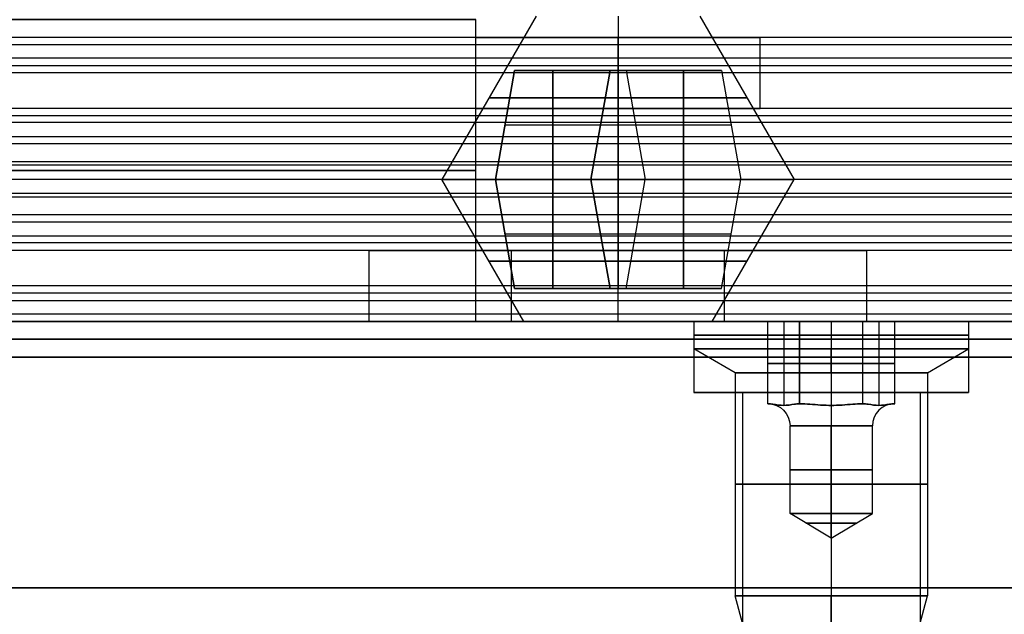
# Model space of a CAD drawing. Header units: millimetres. Extents: x -206 to 214, y -182 to 189.
# Tile 629 of 656: x 141 to 169, y 132 to 149. Entities that reach past the tile are written whole.
import ezdxf

# ---------------------------------------------------------------- set-up
doc = ezdxf.new("R2010")
doc.units = ezdxf.units.MM
doc.layers.add('Default', color=7, linetype='Continuous', true_color=0x000000)
doc.layers.add('Screw', color=7, linetype='Continuous', true_color=0xffffff)

msp = doc.modelspace()

# ---------------------------------------------------------------- linework, layer by layer
at = {"layer": 'Default'}
for p, q in [((139.189, 149.031, 721.503), (154.189, 149.031, 721.503)), ((-204.811, 140.531, 1113.503), (213.189, 140.531, 1113.503)), ((213.189, 140.531, 715.503), (-204.811, 140.531, 715.503)), ((213.189, 140.531, 914.503), (-204.811, 140.531, 914.503)), ((138.189, 140.531, 721.503), (154.189, 140.531, 721.503)), ((160.325, 138.531, 719.503), (161.689, 138.531, 719.503)), ((164.189, 138.531, 715.64), (164.189, 138.531, 717.003)), ((164.189, 138.531, 722.003), (164.189, 138.531, 723.367)), ((166.689, 138.531, 719.503), (168.052, 138.531, 719.503))]:
    msp.add_line(p, q, dxfattribs=at)
at = {"layer": 'Default', "color": 9, "true_color": 0xbebcba}
for p, q in [((160.325, 140.531, 719.503), (160.325, 139.758, 719.503)), ((162.404, 140.531, 719.503), (160.325, 140.531, 719.503)), ((162.85, 140.531, 720.276), (162.85, 138.167, 720.276)), ((162.85, 140.531, 718.731), (162.85, 138.167, 718.731)), ((164.189, 140.531, 717.958), (164.189, 138.167, 717.958)), ((164.189, 140.531, 721.049), (164.189, 138.167, 721.049)), ((164.189, 140.531, 715.64), (164.189, 140.531, 717.958)), ((164.189, 140.531, 721.049), (164.189, 140.531, 723.367)), ((164.189, 140.531, 723.367), (164.189, 139.758, 723.367)), ((164.189, 140.531, 715.64), (164.189, 139.758, 715.64)), ((165.527, 140.531, 718.731), (165.527, 138.167, 718.731)), ((165.527, 140.531, 720.276), (165.527, 138.167, 720.276)), ((168.052, 140.531, 719.503), (165.973, 140.531, 719.503)), ((168.052, 140.531, 719.503), (168.052, 139.758, 719.503)), ((161.484, 139.089, 719.503), (160.325, 139.758, 719.503)), ((164.189, 139.089, 722.208), (164.189, 139.758, 723.367)), ((164.189, 139.089, 716.799), (164.189, 139.758, 715.64)), ((166.893, 139.089, 719.503), (168.052, 139.758, 719.503)), ((161.484, 139.089, 719.503), (161.484, 132.804, 719.503)), ((162.404, 139.349, 719.503), (163.296, 139.349, 721.049)), ((163.296, 139.349, 717.958), (162.404, 139.349, 719.503)), ((165.081, 139.349, 717.958), (163.296, 139.349, 717.958)), ((163.296, 139.349, 721.049), (165.081, 139.349, 721.049)), ((164.189, 139.089, 722.208), (164.189, 132.804, 722.208)), ((164.189, 139.089, 716.799), (164.189, 132.804, 716.799)), ((165.973, 139.349, 719.503), (165.081, 139.349, 717.958)), ((165.081, 139.349, 721.049), (165.973, 139.349, 719.503)), ((166.893, 139.089, 719.503), (166.893, 132.804, 719.503)), ((162.411, 138.213, 719.503), (162.404, 138.213, 719.503)), ((162.408, 138.213, 719.51), (162.408, 138.213, 719.497)), ((163.3, 138.213, 717.964), (163.293, 138.213, 717.964)), ((163.3, 138.213, 721.042), (163.293, 138.213, 721.042)), ((163.3, 138.213, 717.964), (163.3, 138.213, 717.958)), ((163.3, 138.213, 721.049), (163.3, 138.213, 721.042)), ((165.077, 138.213, 717.964), (165.077, 138.213, 717.958)), ((165.085, 138.213, 717.964), (165.077, 138.213, 717.964)), ((165.077, 138.213, 721.049), (165.077, 138.213, 721.042)), ((165.085, 138.213, 721.042), (165.077, 138.213, 721.042)), ((165.973, 138.213, 719.503), (165.966, 138.213, 719.503)), ((165.97, 138.213, 719.51), (165.97, 138.213, 719.497)), ((163.03, 135.122, 719.503), (163.03, 137.594, 719.503)), ((164.189, 135.122, 718.344), (164.189, 137.594, 718.344)), ((164.189, 135.122, 720.662), (164.189, 137.594, 720.662)), ((165.348, 135.122, 719.503), (165.348, 137.594, 719.503)), ((164.189, 134.425, 719.503), (163.03, 135.122, 719.503)), ((164.189, 134.425, 719.503), (164.189, 135.122, 718.344)), ((164.189, 134.425, 719.503), (165.348, 135.122, 719.503)), ((164.189, 134.425, 719.503), (164.189, 135.122, 720.662)), ((162.242, 129.977, 719.503), (161.484, 132.804, 719.503)), ((164.189, 131.49, 721.856), (164.189, 132.804, 722.208)), ((164.189, 130.5, 717.416), (164.189, 132.804, 716.799)), ((166.408, 130.994, 719.503), (166.893, 132.804, 719.503))]:
    msp.add_line(p, q, dxfattribs=at)
at = {"layer": 'Default', "color": 9, "true_color": 0xbebcba, "extrusion": (0, 1, 0)}
for centre, radius in [((-164.189, 719.503, 140.144), 3.864), ((-164.189, 719.503, 135.946), 2.705)]:
    msp.add_circle(centre, radius, dxfattribs=at)
at = {"layer": 'Default', "color": 9, "true_color": 0xbebcba, "extrusion": (0, -1, 0)}
for centre, radius in [((164.189, 719.503, -136.358), 1.159), ((164.189, 719.503, -134.855), 0.715)]:
    msp.add_circle(centre, radius, dxfattribs=at)
at = {"layer": 'Default', "color": 9, "true_color": 0xbebcba, "extrusion": (0, 1, 0)}
for centre, radius, start, end in [((-164.189, 719.503, 140.531), 3.864, 270, 0), ((-164.189, 719.503, 140.531), 3.864, 0, 90), ((-164.189, 719.503, 139.758), 3.864, 90, 180), ((-164.189, 719.503, 139.758), 3.864, 180, 270), ((-164.189, 719.503, 139.089), 2.705, 270, 0), ((-164.189, 719.503, 139.089), 2.705, 0, 90), ((-164.189, 719.503, 137.594), 1.159, 270, 90), ((-164.189, 719.503, 137.594), 1.159, 90, 270), ((-164.189, 719.503, 135.122), 1.159, 0, 90), ((-164.189, 719.503, 135.122), 1.159, 270, 0), ((-164.189, 719.503, 132.804), 2.705, 90, 180), ((-164.189, 719.503, 132.804), 2.705, 180, 270)]:
    msp.add_arc(centre, radius, start, end, dxfattribs=at)
at = {"layer": 'Default', "color": 9, "true_color": 0xbebcba, "extrusion": (0, -1, 0)}
for centre, radius, start, end in [((164.189, 719.503, -140.531), 3.864, 270, 90), ((164.189, 719.503, -139.758), 3.864, 90, 180), ((164.189, 719.503, -139.758), 3.864, 180, 270), ((164.189, 719.503, -139.089), 2.705, 270, 0), ((164.189, 719.503, -139.089), 2.705, 0, 90), ((164.189, 719.503, -138.213), 1.777, 179.5918, 180.4082), ((164.189, 719.503, -138.213), 1.777, 179.5918, 180.4082), ((164.189, 719.503, -138.213), 1.777, 119.5918, 120.4082), ((164.189, 719.503, -138.213), 1.777, 239.5918, 240.4082), ((164.189, 719.503, -138.213), 1.777, 119.5918, 120.4082), ((164.189, 719.503, -138.213), 1.777, 299.5918, 300.4082), ((164.189, 719.503, -138.213), 1.777, 59.5918, 60.4082), ((164.189, 719.503, -138.213), 1.777, 59.5918, 60.4082), ((164.189, 719.503, -138.213), 1.777, 359.5918, 0.4082), ((164.189, 719.503, -138.213), 1.777, 359.5918, 0.4082), ((164.189, 719.503, -135.122), 1.159, 270, 90), ((164.189, 719.503, -132.804), 2.705, 90, 180), ((164.189, 719.503, -132.804), 2.705, 180, 270)]:
    msp.add_arc(centre, radius, start, end, dxfattribs=at)
at = {"layer": 'Default', "color": 9, "true_color": 0xbebcba, "extrusion": (0, 0, -1)}
msp.add_arc((-162.411, 137.594, -719.503), 0.618, 90, 180, dxfattribs=at)
at = {"layer": 'Default', "color": 9, "true_color": 0xbebcba, "extrusion": (-1, 0, 0)}
msp.add_arc((-137.594, 721.281, -164.189), 0.618, 202.0243, 270, dxfattribs=at)
at = {"layer": 'Default', "color": 9, "true_color": 0xbebcba, "extrusion": (1, 0, 0)}
msp.add_arc((137.594, 717.726, 164.189), 0.618, 22.0243, 90, dxfattribs=at)
at = {"layer": 'Default', "color": 9, "true_color": 0xbebcba}
msp.add_arc((165.966, 137.594, 719.503), 0.618, 90, 180, dxfattribs=at)
at = {"layer": 'Default'}
for points in [[(154.189, 149.031, 715.503), (104.189, 149.031, 715.503), (54.189, 149.031, 715.503)], [(54.189, 149.031, 727.503), (104.189, 149.031, 727.503), (154.189, 149.031, 727.503)], [(154.189, 140.531, 715.503), (154.189, 144.781, 715.503), (154.189, 149.031, 715.503)], [(154.189, 149.031, 727.503), (154.189, 149.031, 721.503), (154.189, 149.031, 715.503)], [(154.189, 140.531, 727.503), (154.189, 144.781, 727.503), (154.189, 149.031, 727.503)], [(154.189, 140.531, 721.503), (154.189, 144.781, 721.503), (154.189, 149.031, 721.503)], [(186.689, 148.531, 1018.895), (1.689, 148.531, 1018.895), (-183.311, 148.531, 1018.895)], [(186.689, 148.531, 1032.503), (1.689, 148.531, 1032.503), (-183.311, 148.531, 1032.503)], [(154.269, 148.531, 1025.699), (134.689, 148.531, 1025.699), (115.108, 148.531, 1025.699)], [(154.189, 146.531, 1024.895), (154.189, 147.531, 1024.895), (154.189, 148.531, 1024.895)], [(158.189, 146.531, 1028.895), (158.189, 147.531, 1028.895), (158.189, 148.531, 1028.895)], [(158.189, 146.531, 1020.895), (158.189, 147.531, 1020.895), (158.189, 148.531, 1020.895)], [(186.689, 148.531, 1025.699), (174.398, 148.531, 1025.699), (162.108, 148.531, 1025.699)], [(162.189, 146.531, 1024.895), (162.189, 147.531, 1024.895), (162.189, 148.531, 1024.895)], [(186.689, 148.32, 1033.398), (1.689, 148.32, 1033.398), (-183.311, 148.32, 1033.398)], [(186.689, 147.945, 1017.481), (1.689, 147.945, 1017.481), (-183.311, 147.945, 1017.481)], [(186.689, 147.731, 1034.103), (1.689, 147.731, 1034.103), (-183.311, 147.731, 1034.103)], [(186.689, 147.531, 1063.503), (1.689, 147.531, 1063.503), (-183.311, 147.531, 1063.503)], [(186.689, 147.531, 1061.503), (1.689, 147.531, 1061.503), (-183.311, 147.531, 1061.503)], [(186.689, 147.531, 1062.503), (1.689, 147.531, 1062.503), (-183.311, 147.531, 1062.503)], [(186.689, 146.531, 1016.895), (1.689, 146.531, 1016.895), (-183.311, 146.531, 1016.895)], [(186.689, 146.531, 1018.895), (1.689, 146.531, 1018.895), (-183.311, 146.531, 1018.895)], [(186.689, 146.531, 1032.395), (1.689, 146.531, 1032.395), (-183.311, 146.531, 1032.395)], [(186.689, 146.531, 1044.003), (1.689, 146.531, 1044.003), (-183.311, 146.531, 1044.003)], [(186.689, 146.531, 1036.503), (1.689, 146.531, 1036.503), (-183.311, 146.531, 1036.503)], [(186.689, 146.531, 1040.253), (1.689, 146.531, 1040.253), (-183.311, 146.531, 1040.253)], [(186.689, 146.32, 1044.898), (1.689, 146.32, 1044.898), (-183.311, 146.32, 1044.898)], [(154.259, 146.531, 1025.645), (134.689, 146.531, 1025.645), (115.119, 146.531, 1025.645)], [(186.689, 146.531, 1025.645), (174.404, 146.531, 1025.645), (162.119, 146.531, 1025.645)], [(186.689, 146.131, 1035.303), (1.689, 146.131, 1035.303), (-183.311, 146.131, 1035.303)], [(186.689, 145.731, 1045.603), (1.689, 145.731, 1045.603), (-183.311, 145.731, 1045.603)], [(186.689, 145.531, 1036.503), (1.689, 145.531, 1036.503), (-183.311, 145.531, 1036.503)], [(186.689, 145.031, 1063.503), (1.689, 145.031, 1063.503), (-183.311, 145.031, 1063.503)], [(186.689, 145.031, 1061.503), (1.689, 145.031, 1061.503), (-183.311, 145.031, 1061.503)], [(186.689, 144.931, 1033.595), (1.689, 144.931, 1033.595), (-183.311, 144.931, 1033.595)], [(154.189, 144.781, 715.503), (104.189, 144.781, 715.503), (54.189, 144.781, 715.503)], [(54.189, 144.781, 727.503), (104.189, 144.781, 727.503), (154.189, 144.781, 727.503)], [(154.189, 144.781, 727.503), (154.189, 144.781, 721.503), (154.189, 144.781, 715.503)], [(186.689, 144.531, 1043.895), (1.689, 144.531, 1043.895), (-183.311, 144.531, 1043.895)], [(186.689, 144.531, 1036.503), (1.689, 144.531, 1036.503), (-183.311, 144.531, 1036.503)], [(186.689, 144.531, 1040.199), (1.689, 144.531, 1040.199), (-183.311, 144.531, 1040.199)], [(186.689, 144.531, 1036.503), (1.689, 144.531, 1036.503), (-183.311, 144.531, 1036.503)], [(186.689, 144.531, 1043.895), (1.689, 144.531, 1043.895), (-183.311, 144.531, 1043.895)], [(186.689, 144.531, 1040.199), (1.689, 144.531, 1040.199), (-183.311, 144.531, 1040.199)], [(186.689, 144.131, 1046.803), (1.689, 144.131, 1046.803), (-183.311, 144.131, 1046.803)], [(186.689, 144.031, 1016.895), (1.689, 144.031, 1016.895), (-183.311, 144.031, 1016.895)], [(186.689, 144.031, 1018.895), (1.689, 144.031, 1018.895), (-183.311, 144.031, 1018.895)], [(186.689, 143.531, 1043.895), (1.689, 143.531, 1043.895), (-183.311, 143.531, 1043.895)], [(186.689, 143.331, 1034.795), (1.689, 143.331, 1034.795), (-183.311, 143.331, 1034.795)], [(186.689, 142.931, 1045.095), (1.689, 142.931, 1045.095), (-183.311, 142.931, 1045.095)], [(186.689, 142.742, 1035.5), (1.689, 142.742, 1035.5), (-183.311, 142.742, 1035.5)], [(186.689, 142.531, 1036.395), (1.689, 142.531, 1036.395), (-183.311, 142.531, 1036.395)], [(186.689, 142.531, 1043.895), (1.689, 142.531, 1043.895), (-183.311, 142.531, 1043.895)], [(186.689, 142.531, 1040.145), (1.689, 142.531, 1040.145), (-183.311, 142.531, 1040.145)], [(186.689, 142.531, 1063.503), (1.689, 142.531, 1063.503), (-183.311, 142.531, 1063.503)], [(186.689, 142.531, 1061.503), (1.689, 142.531, 1061.503), (-183.311, 142.531, 1061.503)], [(186.689, 142.531, 1048.003), (1.689, 142.531, 1048.003), (-183.311, 142.531, 1048.003)], [(151.259, 142.531, 1054.753), (131.689, 142.531, 1054.753), (112.119, 142.531, 1054.753)], [(151.189, 140.531, 1055.503), (151.189, 141.531, 1055.503), (151.189, 142.531, 1055.503)], [(155.189, 142.531, 1051.503), (158.189, 142.531, 1051.503), (161.189, 142.531, 1051.503)], [(161.189, 142.531, 1059.503), (158.189, 142.531, 1059.503), (155.189, 142.531, 1059.503)], [(155.189, 140.531, 1051.503), (155.189, 141.531, 1051.503), (155.189, 142.531, 1051.503)], [(155.189, 140.531, 1059.503), (155.189, 141.531, 1059.503), (155.189, 142.531, 1059.503)], [(158.189, 140.531, 1051.503), (158.189, 141.531, 1051.503), (158.189, 142.531, 1051.503)], [(158.189, 140.531, 1059.503), (158.189, 141.531, 1059.503), (158.189, 142.531, 1059.503)], [(161.189, 140.531, 1051.503), (161.189, 141.531, 1051.503), (161.189, 142.531, 1051.503)], [(161.189, 140.531, 1059.503), (161.189, 141.531, 1059.503), (161.189, 142.531, 1059.503)], [(186.689, 142.531, 1054.753), (175.904, 142.531, 1054.753), (165.119, 142.531, 1054.753)], [(165.189, 140.531, 1055.503), (165.189, 141.531, 1055.503), (165.189, 142.531, 1055.503)], [(186.689, 141.531, 1016.895), (1.689, 141.531, 1016.895), (-183.311, 141.531, 1016.895)], [(186.689, 141.531, 1018.895), (1.689, 141.531, 1018.895), (-183.311, 141.531, 1018.895)], [(186.689, 141.531, 1017.895), (1.689, 141.531, 1017.895), (-183.311, 141.531, 1017.895)], [(186.689, 141.331, 1046.295), (1.689, 141.331, 1046.295), (-183.311, 141.331, 1046.295)], [(186.689, 141.116, 1062.918), (1.689, 141.116, 1062.918), (-183.311, 141.116, 1062.918)], [(186.689, 140.742, 1047), (1.689, 140.742, 1047), (-183.311, 140.742, 1047)], [(186.689, 140.531, 1061.503), (1.689, 140.531, 1061.503), (-183.311, 140.531, 1061.503)], [(186.689, 140.531, 1047.895), (1.689, 140.531, 1047.895), (-183.311, 140.531, 1047.895)], [(154.189, 140.531, 715.503), (104.189, 140.531, 715.503), (54.189, 140.531, 715.503)], [(54.189, 140.531, 727.503), (104.189, 140.531, 727.503), (154.189, 140.531, 727.503)], [(151.269, 140.531, 1054.699), (131.689, 140.531, 1054.699), (112.108, 140.531, 1054.699)], [(154.189, 140.531, 727.503), (154.189, 140.531, 721.503), (154.189, 140.531, 715.503)], [(161.189, 140.531, 1051.503), (158.189, 140.531, 1051.503), (155.189, 140.531, 1051.503)], [(155.189, 140.531, 1059.503), (158.189, 140.531, 1059.503), (161.189, 140.531, 1059.503)], [(160.325, 140.531, 719.503), (160.325, 139.531, 719.503), (160.325, 138.531, 719.503)], [(164.189, 140.531, 715.64), (164.189, 139.531, 715.64), (164.189, 138.531, 715.64)], [(164.189, 140.531, 723.367), (164.189, 139.531, 723.367), (164.189, 138.531, 723.367)], [(186.689, 140.531, 1054.699), (175.898, 140.531, 1054.699), (165.108, 140.531, 1054.699)], [(168.052, 140.531, 719.503), (168.052, 139.531, 719.503), (168.052, 138.531, 719.503)], [(-204.811, 140.031, 1114.003), (4.189, 140.031, 1114.003), (213.189, 140.031, 1114.003)], [(213.189, 140.031, 715.003), (4.189, 140.031, 715.003), (-204.811, 140.031, 715.003)], [(-204.811, 139.531, 1114.503), (4.189, 139.531, 1114.503), (213.189, 139.531, 1114.503)], [(213.189, 139.531, 714.503), (4.189, 139.531, 714.503), (-204.811, 139.531, 714.503)], [(161.689, 138.531, 719.503), (161.689, 132.031, 719.503), (161.689, 125.531, 719.503)], [(164.189, 138.531, 722.003), (164.189, 132.031, 722.003), (164.189, 125.531, 722.003)], [(164.189, 138.531, 717.003), (164.189, 132.031, 717.003), (164.189, 125.531, 717.003)], [(166.689, 138.531, 719.503), (166.689, 132.031, 719.503), (166.689, 125.531, 719.503)], [(-204.811, 133.031, 1114.503), (4.189, 133.031, 1114.503), (213.189, 133.031, 1114.503)], [(213.189, 133.031, 714.503), (4.189, 133.031, 714.503), (-204.811, 133.031, 714.503)]]:
    msp.add_open_spline(points, degree=2, dxfattribs=at)
for points, weights, knots in [([(154.189, 148.531, 1024.895), (154.189, 148.531, 1020.895), (158.189, 148.531, 1020.895), (162.189, 148.531, 1020.895), (162.189, 148.531, 1024.895), (162.189, 148.531, 1028.895), (158.189, 148.531, 1028.895), (154.189, 148.531, 1028.895), (154.189, 148.531, 1024.895)], [1, 0.707106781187, 1, 0.707106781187, 1, 0.707106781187, 1, 0.707106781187, 1], [0, 0, 0, 6.283185, 6.283185, 12.566371, 12.566371, 18.849556, 18.849556, 25.132741, 25.132741, 25.132741]), ([(154.189, 146.531, 1024.895), (154.189, 146.531, 1028.895), (158.189, 146.531, 1028.895), (162.189, 146.531, 1028.895), (162.189, 146.531, 1024.895), (162.189, 146.531, 1020.895), (158.189, 146.531, 1020.895), (154.189, 146.531, 1020.895), (154.189, 146.531, 1024.895)], [1, 0.707106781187, 1, 0.707106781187, 1, 0.707106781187, 1, 0.707106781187, 1], [-25.132741, -25.132741, -25.132741, -18.849556, -18.849556, -12.566371, -12.566371, -6.283185, -6.283185, 0, 0, 0]), ([(155.189, 142.531, 1059.503), (151.189, 142.531, 1059.503), (151.189, 142.531, 1055.503), (151.189, 142.531, 1051.503), (155.189, 142.531, 1051.503)], [1, 0.707106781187, 1, 0.707106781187, 1], [-37.132741, -37.132741, -37.132741, -30.849556, -30.849556, -24.566371, -24.566371, -24.566371]), ([(161.189, 142.531, 1051.503), (165.189, 142.531, 1051.503), (165.189, 142.531, 1055.503), (165.189, 142.531, 1059.503), (161.189, 142.531, 1059.503)], [1, 0.707106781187, 1, 0.707106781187, 1], [-55.699112, -55.699112, -55.699112, -49.415927, -49.415927, -43.132741, -43.132741, -43.132741]), ([(155.189, 140.531, 1051.503), (151.189, 140.531, 1051.503), (151.189, 140.531, 1055.503), (151.189, 140.531, 1059.503), (155.189, 140.531, 1059.503)], [1, 0.707106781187, 1, 0.707106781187, 1], [24.566371, 24.566371, 24.566371, 30.849556, 30.849556, 37.132741, 37.132741, 37.132741]), ([(160.325, 140.531, 719.503), (160.325, 140.531, 715.64), (164.189, 140.531, 715.64), (168.052, 140.531, 715.64), (168.052, 140.531, 719.503), (168.052, 140.531, 723.367), (164.189, 140.531, 723.367), (160.325, 140.531, 723.367), (160.325, 140.531, 719.503)], [1, 0.707106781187, 1, 0.707106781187, 1, 0.707106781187, 1, 0.707106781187, 1], [7.853982, 7.853982, 7.853982, 15.707963, 15.707963, 23.561945, 23.561945, 31.415927, 31.415927, 39.269908, 39.269908, 39.269908]), ([(161.189, 140.531, 1059.503), (165.189, 140.531, 1059.503), (165.189, 140.531, 1055.503), (165.189, 140.531, 1051.503), (161.189, 140.531, 1051.503)], [1, 0.707106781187, 1, 0.707106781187, 1], [43.132741, 43.132741, 43.132741, 49.415927, 49.415927, 55.699112, 55.699112, 55.699112]), ([(160.325, 139.531, 719.503), (160.325, 139.531, 715.64), (164.189, 139.531, 715.64), (168.052, 139.531, 715.64), (168.052, 139.531, 719.503), (168.052, 139.531, 723.367), (164.189, 139.531, 723.367), (160.325, 139.531, 723.367), (160.325, 139.531, 719.503)], [1, 0.707106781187, 1, 0.707106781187, 1, 0.707106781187, 1, 0.707106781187, 1], [7.853982, 7.853982, 7.853982, 15.707963, 15.707963, 23.561945, 23.561945, 31.415927, 31.415927, 39.269908, 39.269908, 39.269908]), ([(160.325, 138.531, 719.503), (160.325, 138.531, 715.64), (164.189, 138.531, 715.64), (168.052, 138.531, 715.64), (168.052, 138.531, 719.503), (168.052, 138.531, 723.367), (164.189, 138.531, 723.367), (160.325, 138.531, 723.367), (160.325, 138.531, 719.503)], [1, 0.707106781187, 1, 0.707106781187, 1, 0.707106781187, 1, 0.707106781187, 1], [7.853982, 7.853982, 7.853982, 15.707963, 15.707963, 23.561945, 23.561945, 31.415927, 31.415927, 39.269908, 39.269908, 39.269908]), ([(166.689, 138.531, 719.503), (166.689, 138.531, 722.003), (164.189, 138.531, 722.003), (161.689, 138.531, 722.003), (161.689, 138.531, 719.503), (161.689, 138.531, 717.003), (164.189, 138.531, 717.003), (166.689, 138.531, 717.003), (166.689, 138.531, 719.503)], [1, 0.707106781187, 1, 0.707106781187, 1, 0.707106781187, 1, 0.707106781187, 1], [0, 0, 0, 5.497787, 5.497787, 10.995574, 10.995574, 16.493361, 16.493361, 21.991149, 21.991149, 21.991149])]:
    msp.add_rational_spline(points, weights, degree=2, knots=knots, dxfattribs=at)
at = {"layer": 'Default', "color": 9, "true_color": 0xbebcba}
for points in [[(162.404, 140.531, 719.503), (162.85, 140.531, 720.276), (163.296, 140.531, 721.049)], [(162.404, 138.213, 719.503), (162.404, 139.372, 719.503), (162.404, 140.531, 719.503)], [(163.296, 140.531, 717.958), (162.85, 140.531, 718.731), (162.404, 140.531, 719.503)], [(165.081, 140.531, 717.958), (164.189, 140.531, 717.958), (163.296, 140.531, 717.958)], [(163.296, 140.531, 717.958), (163.296, 139.372, 717.958), (163.296, 138.213, 717.958)], [(163.296, 140.531, 721.049), (164.189, 140.531, 721.049), (165.081, 140.531, 721.049)], [(163.296, 138.213, 721.049), (163.296, 139.372, 721.049), (163.296, 140.531, 721.049)], [(165.081, 138.213, 717.958), (165.081, 139.372, 717.958), (165.081, 140.531, 717.958)], [(165.973, 140.531, 719.503), (165.527, 140.531, 718.731), (165.081, 140.531, 717.958)], [(165.081, 140.531, 721.049), (165.527, 140.531, 720.276), (165.973, 140.531, 719.503)], [(165.081, 138.213, 721.049), (165.081, 139.372, 721.049), (165.081, 140.531, 721.049)], [(165.973, 138.213, 719.503), (165.973, 139.372, 719.503), (165.973, 140.531, 719.503)], [(162.404, 138.213, 719.503), (162.408, 138.213, 719.51), (162.411, 138.213, 719.516)], [(162.411, 138.213, 719.491), (162.408, 138.213, 719.497), (162.404, 138.213, 719.503)], [(163.296, 138.213, 721.049), (163.293, 138.213, 721.042), (163.289, 138.213, 721.036)], [(163.296, 138.213, 717.958), (163.293, 138.213, 717.964), (163.289, 138.213, 717.971)], [(163.311, 138.213, 717.958), (163.304, 138.213, 717.958), (163.296, 138.213, 717.958)], [(163.311, 138.213, 721.049), (163.304, 138.213, 721.049), (163.296, 138.213, 721.049)], [(165.081, 138.213, 717.958), (165.074, 138.213, 717.958), (165.066, 138.213, 717.958)], [(165.066, 138.213, 721.049), (165.074, 138.213, 721.049), (165.081, 138.213, 721.049)], [(165.088, 138.213, 717.971), (165.085, 138.213, 717.964), (165.081, 138.213, 717.958)], [(165.081, 138.213, 721.049), (165.085, 138.213, 721.042), (165.088, 138.213, 721.036)], [(165.973, 138.213, 719.503), (165.97, 138.213, 719.497), (165.966, 138.213, 719.491)], [(165.966, 138.213, 719.516), (165.97, 138.213, 719.51), (165.973, 138.213, 719.503)]]:
    msp.add_open_spline(points, degree=2, dxfattribs=at)
for points, knots in [([(163.289, 138.213, 721.036), (163.246, 138.213, 720.962), (163.195, 138.207, 720.873), (163.058, 138.188, 720.636), (162.945, 138.167, 720.44), (162.756, 138.167, 720.112), (162.643, 138.188, 719.917), (162.506, 138.207, 719.679), (162.454, 138.213, 719.59), (162.411, 138.213, 719.516)], [-2.276069, -2.276069, -2.276069, -2.276069, -1.921118, -1.921118, -1.138035, -1.138035, -0.354951, -0.354951, 0, 0, 0, 0]), ([(162.411, 138.213, 719.491), (162.454, 138.213, 719.416), (162.506, 138.207, 719.327), (162.643, 138.188, 719.09), (162.756, 138.167, 718.894), (162.945, 138.167, 718.567), (163.058, 138.188, 718.371), (163.195, 138.207, 718.134), (163.246, 138.213, 718.045), (163.289, 138.213, 717.971)], [-2.276069, -2.276069, -2.276069, -2.276069, -1.921118, -1.921118, -1.138035, -1.138035, -0.354951, -0.354951, 0, 0, 0, 0]), ([(163.311, 138.213, 717.958), (163.397, 138.213, 717.958), (163.499, 138.207, 717.958), (163.774, 138.188, 717.958), (164, 138.167, 717.958), (164.189, 138.167, 717.958)], [-1.138035, -1.138035, -1.138035, -1.138035, -0.783084, -0.783084, 0, 0, 0, 0]), ([(164.189, 138.167, 721.049), (164, 138.167, 721.049), (163.774, 138.188, 721.049), (163.499, 138.207, 721.049), (163.397, 138.213, 721.049), (163.311, 138.213, 721.049)], [-1.138035, -1.138035, -1.138035, -1.138035, -0.354951, -0.354951, 0, 0, 0, 0]), ([(164.189, 138.167, 717.958), (164.378, 138.167, 717.958), (164.604, 138.188, 717.958), (164.878, 138.207, 717.958), (164.981, 138.213, 717.958), (165.066, 138.213, 717.958)], [-1.138035, -1.138035, -1.138035, -1.138035, -0.354951, -0.354951, 0, 0, 0, 0]), ([(165.066, 138.213, 721.049), (164.981, 138.213, 721.049), (164.878, 138.207, 721.049), (164.604, 138.188, 721.049), (164.378, 138.167, 721.049), (164.189, 138.167, 721.049)], [-2.276069, -2.276069, -2.276069, -2.276069, -1.921118, -1.921118, -1.138035, -1.138035, -1.138035, -1.138035]), ([(165.088, 138.213, 717.971), (165.131, 138.213, 718.045), (165.182, 138.207, 718.134), (165.32, 138.188, 718.371), (165.433, 138.167, 718.567), (165.622, 138.167, 718.894), (165.735, 138.188, 719.09), (165.872, 138.207, 719.327), (165.923, 138.213, 719.416), (165.966, 138.213, 719.491)], [-2.276069, -2.276069, -2.276069, -2.276069, -1.921118, -1.921118, -1.138035, -1.138035, -0.354951, -0.354951, 0, 0, 0, 0]), ([(165.966, 138.213, 719.516), (165.923, 138.213, 719.59), (165.872, 138.207, 719.679), (165.735, 138.188, 719.917), (165.622, 138.167, 720.112), (165.433, 138.167, 720.44), (165.32, 138.188, 720.636), (165.182, 138.207, 720.873), (165.131, 138.213, 720.962), (165.088, 138.213, 721.036)], [-2.276069, -2.276069, -2.276069, -2.276069, -1.921118, -1.921118, -1.138035, -1.138035, -0.354951, -0.354951, 0, 0, 0, 0])]:
    msp.add_open_spline(points, degree=3, knots=knots, dxfattribs=at)
at = {"layer": 'Screw', "color": 7, "true_color": 0xffffff}
for p, q in [((155.888, 149.133, 1024.895), (153.231, 144.531, 1024.895)), ((158.189, 149.133, 1027.196), (158.189, 144.531, 1029.853)), ((158.189, 149.133, 1022.594), (158.189, 144.531, 1019.937)), ((160.49, 149.133, 1024.895), (163.147, 144.531, 1024.895)), ((155.278, 147.599, 1024.669), (154.737, 144.531, 1024.128)), ((155.278, 147.599, 1025.121), (154.737, 144.531, 1025.662)), ((154.737, 144.531, 1024.895), (155.278, 147.599, 1024.895)), ((155.278, 147.599, 1024.669), (157.963, 147.599, 1024.669)), ((155.278, 147.599, 1025.121), (155.278, 147.599, 1024.669)), ((157.963, 147.599, 1025.121), (155.278, 147.599, 1025.121)), ((161.099, 147.599, 1024.895), (155.278, 147.599, 1024.895)), ((156.35, 144.531, 1024.128), (156.35, 147.599, 1024.669)), ((156.35, 147.599, 1025.121), (156.35, 144.531, 1025.662)), ((157.963, 147.599, 1021.984), (157.422, 144.531, 1021.443)), ((157.963, 147.599, 1024.669), (157.422, 144.531, 1024.128)), ((157.963, 147.599, 1025.121), (157.422, 144.531, 1025.662)), ((157.963, 147.599, 1027.805), (157.422, 144.531, 1028.346)), ((157.422, 144.531, 1023.056), (157.963, 147.599, 1023.056)), ((157.422, 144.531, 1026.734), (157.963, 147.599, 1026.734)), ((157.963, 147.599, 1021.984), (158.415, 147.599, 1021.984)), ((157.963, 147.599, 1024.669), (157.963, 147.599, 1021.984)), ((157.963, 147.599, 1027.805), (157.963, 147.599, 1025.121)), ((158.415, 147.599, 1027.805), (157.963, 147.599, 1027.805)), ((158.189, 144.531, 1021.443), (158.189, 147.599, 1021.984)), ((158.189, 147.599, 1027.805), (158.189, 144.531, 1028.346)), ((158.189, 147.599, 1027.805), (158.189, 147.599, 1021.984)), ((158.415, 147.599, 1021.984), (158.956, 144.531, 1021.443)), ((158.415, 147.599, 1021.984), (158.415, 147.599, 1024.669)), ((158.415, 147.599, 1024.669), (158.956, 144.531, 1024.128)), ((158.415, 147.599, 1027.805), (158.956, 144.531, 1028.346)), ((158.415, 147.599, 1025.121), (158.956, 144.531, 1025.662)), ((158.415, 147.599, 1025.121), (158.415, 147.599, 1027.805)), ((161.099, 147.599, 1025.121), (158.415, 147.599, 1025.121)), ((158.415, 147.599, 1024.669), (161.099, 147.599, 1024.669)), ((158.415, 147.599, 1023.056), (158.956, 144.531, 1023.056)), ((158.415, 147.599, 1026.734), (158.956, 144.531, 1026.734)), ((160.027, 147.599, 1025.121), (160.027, 144.531, 1025.662)), ((160.027, 144.531, 1024.128), (160.027, 147.599, 1024.669)), ((161.099, 147.599, 1025.121), (161.64, 144.531, 1025.662)), ((161.099, 147.599, 1024.669), (161.64, 144.531, 1024.128)), ((161.099, 147.599, 1024.669), (161.099, 147.599, 1025.121)), ((161.099, 147.599, 1024.895), (161.64, 144.531, 1024.895)), ((155.008, 146.065, 1024.398), (157.692, 146.065, 1024.398)), ((155.008, 146.065, 1025.391), (155.008, 146.065, 1024.398)), ((155.008, 146.065, 1025.391), (157.692, 146.065, 1025.391)), ((157.692, 146.065, 1021.714), (158.685, 146.065, 1021.714)), ((157.692, 146.065, 1024.398), (157.692, 146.065, 1021.714)), ((157.692, 146.065, 1028.076), (157.692, 146.065, 1025.391)), ((157.692, 146.065, 1028.076), (158.685, 146.065, 1028.076)), ((158.685, 146.065, 1024.398), (158.685, 146.065, 1021.714)), ((158.685, 146.065, 1028.076), (158.685, 146.065, 1025.391)), ((158.685, 146.065, 1025.391), (161.37, 146.065, 1025.391)), ((158.685, 146.065, 1024.398), (161.37, 146.065, 1024.398)), ((161.37, 146.065, 1025.391), (161.37, 146.065, 1024.398)), ((154.737, 144.531, 1024.895), (153.231, 144.531, 1024.895)), ((155.54, 140.531, 1055.503), (153.231, 144.531, 1055.503)), ((154.737, 144.531, 1055.503), (153.231, 144.531, 1055.503)), ((154.737, 144.531, 1024.128), (157.422, 144.531, 1024.128)), ((154.737, 144.531, 1025.662), (154.737, 144.531, 1024.128)), ((157.422, 144.531, 1025.662), (154.737, 144.531, 1025.662)), ((154.737, 144.531, 1056.27), (157.422, 144.531, 1056.27)), ((154.737, 144.531, 1054.736), (154.737, 144.531, 1056.27)), ((157.422, 144.531, 1054.736), (154.737, 144.531, 1054.736)), ((155.278, 141.463, 1055.729), (154.737, 144.531, 1056.27)), ((155.278, 141.463, 1055.277), (154.737, 144.531, 1054.736)), ((154.737, 144.531, 1055.503), (155.278, 141.463, 1055.503)), ((156.35, 144.531, 1056.27), (156.35, 141.463, 1055.729)), ((156.35, 141.463, 1055.277), (156.35, 144.531, 1054.736)), ((157.422, 144.531, 1021.443), (158.956, 144.531, 1021.443)), ((157.422, 144.531, 1024.128), (157.422, 144.531, 1021.443)), ((157.422, 144.531, 1028.346), (157.422, 144.531, 1025.662)), ((158.956, 144.531, 1028.346), (157.422, 144.531, 1028.346)), ((157.422, 144.531, 1058.955), (158.956, 144.531, 1058.955)), ((157.422, 144.531, 1056.27), (157.422, 144.531, 1058.955)), ((157.422, 144.531, 1052.052), (157.422, 144.531, 1054.736)), ((158.956, 144.531, 1052.052), (157.422, 144.531, 1052.052)), ((157.963, 141.463, 1058.414), (157.422, 144.531, 1058.955)), ((157.963, 141.463, 1055.729), (157.422, 144.531, 1056.27)), ((157.963, 141.463, 1055.277), (157.422, 144.531, 1054.736)), ((157.963, 141.463, 1052.593), (157.422, 144.531, 1052.052)), ((157.422, 144.531, 1057.342), (157.963, 141.463, 1057.342)), ((157.422, 144.531, 1053.665), (157.963, 141.463, 1053.665)), ((158.189, 144.531, 1029.853), (158.189, 144.531, 1028.346)), ((158.189, 144.531, 1021.443), (158.189, 144.531, 1019.937)), ((158.189, 140.531, 1052.855), (158.189, 144.531, 1050.545)), ((158.189, 144.531, 1050.545), (158.189, 144.531, 1052.052)), ((158.189, 144.531, 1058.955), (158.189, 144.531, 1060.461)), ((158.189, 144.531, 1058.955), (158.189, 141.463, 1058.414)), ((158.189, 141.463, 1052.593), (158.189, 144.531, 1052.052)), ((158.189, 140.531, 1058.152), (158.189, 144.531, 1060.461)), ((158.415, 141.463, 1058.414), (158.956, 144.531, 1058.955)), ((158.415, 141.463, 1055.729), (158.956, 144.531, 1056.27)), ((158.415, 141.463, 1052.593), (158.956, 144.531, 1052.052)), ((158.415, 141.463, 1055.277), (158.956, 144.531, 1054.736)), ((158.415, 141.463, 1057.342), (158.956, 144.531, 1057.342)), ((158.415, 141.463, 1053.665), (158.956, 144.531, 1053.665)), ((158.956, 144.531, 1021.443), (158.956, 144.531, 1024.128)), ((158.956, 144.531, 1025.662), (158.956, 144.531, 1028.346)), ((161.64, 144.531, 1025.662), (158.956, 144.531, 1025.662)), ((158.956, 144.531, 1024.128), (161.64, 144.531, 1024.128)), ((158.956, 144.531, 1058.955), (158.956, 144.531, 1056.27)), ((158.956, 144.531, 1054.736), (158.956, 144.531, 1052.052)), ((161.64, 144.531, 1054.736), (158.956, 144.531, 1054.736)), ((158.956, 144.531, 1056.27), (161.64, 144.531, 1056.27)), ((160.027, 141.463, 1055.277), (160.027, 144.531, 1054.736)), ((160.027, 144.531, 1056.27), (160.027, 141.463, 1055.729)), ((160.837, 140.531, 1055.503), (163.147, 144.531, 1055.503)), ((161.099, 141.463, 1055.277), (161.64, 144.531, 1054.736)), ((161.099, 141.463, 1055.729), (161.64, 144.531, 1056.27)), ((161.099, 141.463, 1055.503), (161.64, 144.531, 1055.503)), ((161.64, 144.531, 1024.128), (161.64, 144.531, 1025.662)), ((163.147, 144.531, 1024.895), (161.64, 144.531, 1024.895)), ((161.64, 144.531, 1056.27), (161.64, 144.531, 1054.736)), ((163.147, 144.531, 1055.503), (161.64, 144.531, 1055.503)), ((155.008, 142.997, 1056), (157.692, 142.997, 1056)), ((155.008, 142.997, 1055.007), (155.008, 142.997, 1056)), ((155.008, 142.997, 1055.007), (157.692, 142.997, 1055.007)), ((157.692, 142.997, 1058.684), (158.685, 142.997, 1058.684)), ((157.692, 142.997, 1056), (157.692, 142.997, 1058.684)), ((157.692, 142.997, 1052.322), (157.692, 142.997, 1055.007)), ((157.692, 142.997, 1052.322), (158.685, 142.997, 1052.322)), ((158.685, 142.997, 1056), (158.685, 142.997, 1058.684)), ((158.685, 142.997, 1052.322), (158.685, 142.997, 1055.007)), ((158.685, 142.997, 1055.007), (161.37, 142.997, 1055.007)), ((158.685, 142.997, 1056), (161.37, 142.997, 1056)), ((161.37, 142.997, 1055.007), (161.37, 142.997, 1056)), ((155.278, 141.463, 1055.729), (157.963, 141.463, 1055.729)), ((155.278, 141.463, 1055.277), (155.278, 141.463, 1055.729)), ((157.963, 141.463, 1055.277), (155.278, 141.463, 1055.277)), ((161.099, 141.463, 1055.503), (155.278, 141.463, 1055.503)), ((157.963, 141.463, 1058.414), (158.415, 141.463, 1058.414)), ((157.963, 141.463, 1055.729), (157.963, 141.463, 1058.414)), ((157.963, 141.463, 1052.593), (157.963, 141.463, 1055.277)), ((158.415, 141.463, 1052.593), (157.963, 141.463, 1052.593)), ((158.189, 141.463, 1052.593), (158.189, 141.463, 1058.414)), ((158.415, 141.463, 1058.414), (158.415, 141.463, 1055.729)), ((158.415, 141.463, 1055.277), (158.415, 141.463, 1052.593)), ((161.099, 141.463, 1055.277), (158.415, 141.463, 1055.277)), ((158.415, 141.463, 1055.729), (161.099, 141.463, 1055.729)), ((161.099, 141.463, 1055.729), (161.099, 141.463, 1055.277))]:
    msp.add_line(p, q, dxfattribs=at)
at = {"layer": 'Screw', "color": 7, "true_color": 0xffffff, "extrusion": (0, -1, 0)}
for centre, radius, start, end in [((158.189, 1024.895, -146.832), 3.629, 0, 180), ((158.189, 1024.895, -146.832), 3.629, 180, 0), ((158.189, 1024.895, -144.531), 4.958, 0, 180), ((158.189, 1024.895, -144.531), 4.958, 180, 0)]:
    msp.add_arc(centre, radius, start, end, dxfattribs=at)
at = {"layer": 'Screw', "color": 7, "true_color": 0xffffff, "extrusion": (0, 1, 0)}
for centre, radius, start, end in [((-158.189, 1055.503, 144.531), 4.958, 180, 0), ((-158.189, 1055.503, 144.531), 4.958, 0, 180), ((-158.189, 1055.503, 142.23), 3.629, 180, 0), ((-158.189, 1055.503, 142.23), 3.629, 0, 180), ((-158.189, 1055.503, 140.531), 2.649, 180, 0), ((-158.189, 1055.503, 140.531), 2.649, 0, 180)]:
    msp.add_arc(centre, radius, start, end, dxfattribs=at)

doc.saveas('drawing.dxf')
